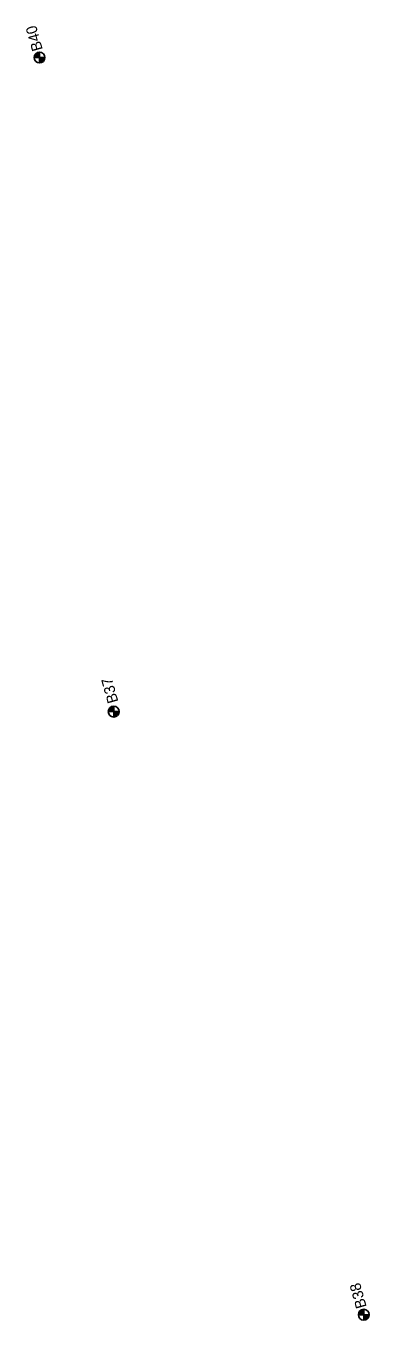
# Model space of a CAD drawing. Extents: x 331323 to 388339, y 121519 to 205315.
# Drawn here: x 360857 to 361174, y 149239 to 150434 of the extents above; entities that cross this region are included whole.
import ezdxf

# ---------------------------------------------------------------- set-up
doc = ezdxf.new("R2010")
doc.units = 0
for name, color, linetype in [('E_SOIL_BORE1 [KAPUR_CADDS_LEVELS]', 7, 'Continuous'), ('E_SOIL_BORE2 [KAPUR_CADDS_LEVELS]', 7, 'Continuous'), ('P_MARK', 7, 'Continuous')]:
    doc.layers.add(name, color=color, linetype=linetype)

msp = doc.modelspace()

# ---------------------------------------------------------------- linework, layer by layer
at = {"layer": 'P_MARK'}
for p, q in [((360865, 150405), (360875, 150405)), ((360870, 150410), (360870, 150400)), ((360938.5, 149806.2), (360938.5, 149796.2)), ((360933.5, 149801.2), (360943.5, 149801.2)), ((361164.4, 149244.4), (361174.4, 149244.4)), ((361169.4, 149249.4), (361169.4, 149239.4))]:
    msp.add_line(p, q, dxfattribs=at)
for centre in [(360870, 150405), (360938.5, 149801.2), (361169.4, 149244.4)]:
    msp.add_circle(centre, 5, dxfattribs=at)
for centre, radius, start, end in [((360870, 150405), 4.5, 89.9869, 179.9869), ((360870, 150405), 4, 89.9869, 179.9869), ((360870, 150405), 3.5, 89.9869, 179.9869), ((360870, 150405), 3, 89.9869, 179.9869), ((360870, 150405), 2.5, 89.9869, 179.9869), ((360870, 150405), 2, 89.9869, 179.9869), ((360870, 150405), 1.5, 89.9869, 179.9869), ((360870, 150405), 1, 89.9869, 179.9869), ((360870, 150405), 0.5, 89.9869, 179.9869), ((360870, 150405), 4.5, 269.9869, 359.9869), ((360870, 150405), 4, 269.9869, 359.9869), ((360870, 150405), 3.5, 269.9869, 359.9869), ((360870, 150405), 3, 269.9869, 359.9869), ((360870, 150405), 2.5, 269.9869, 359.9869), ((360870, 150405), 2, 269.9869, 359.9869), ((360870, 150405), 1.5, 269.9869, 359.9869), ((360870, 150405), 1, 269.9869, 359.9869), ((360870, 150405), 0.5, 269.9869, 359.9869), ((360938.5, 149801.2), 4.5, 89.9869, 179.9869), ((360938.5, 149801.2), 4, 89.9869, 179.9869), ((360938.5, 149801.2), 3.5, 89.9869, 179.9869), ((360938.5, 149801.2), 3, 89.9869, 179.9869), ((360938.5, 149801.2), 2.5, 89.9869, 179.9869), ((360938.5, 149801.2), 2, 89.9869, 179.9869), ((360938.5, 149801.2), 1.5, 89.9869, 179.9869), ((360938.5, 149801.2), 1, 89.9869, 179.9869), ((360938.5, 149801.2), 0.5, 89.9869, 179.9869), ((360938.5, 149801.2), 4.5, 269.9869, 359.9869), ((360938.5, 149801.2), 4, 269.9869, 359.9869), ((360938.5, 149801.2), 3.5, 269.9869, 359.9869), ((360938.5, 149801.2), 3, 269.9869, 359.9869), ((360938.5, 149801.2), 2.5, 269.9869, 359.9869), ((360938.5, 149801.2), 2, 269.9869, 359.9869), ((360938.5, 149801.2), 1.5, 269.9869, 359.9869), ((360938.5, 149801.2), 1, 269.9869, 359.9869), ((360938.5, 149801.2), 0.5, 269.9869, 359.9869), ((361169.4, 149244.4), 4.5, 89.9869, 179.9869), ((361169.4, 149244.4), 4, 89.9869, 179.9869), ((361169.4, 149244.4), 3.5, 89.9869, 179.9869), ((361169.4, 149244.4), 3, 89.9869, 179.9869), ((361169.4, 149244.4), 2.5, 89.9869, 179.9869), ((361169.4, 149244.4), 2, 89.9869, 179.9869), ((361169.4, 149244.4), 1.5, 89.9869, 179.9869), ((361169.4, 149244.4), 1, 89.9869, 179.9869), ((361169.4, 149244.4), 0.5, 89.9869, 179.9869), ((361169.4, 149244.4), 4.5, 269.9869, 359.9869), ((361169.4, 149244.4), 4, 269.9869, 359.9869), ((361169.4, 149244.4), 3.5, 269.9869, 359.9869), ((361169.4, 149244.4), 3, 269.9869, 359.9869), ((361169.4, 149244.4), 2.5, 269.9869, 359.9869), ((361169.4, 149244.4), 2, 269.9869, 359.9869), ((361169.4, 149244.4), 1.5, 269.9869, 359.9869), ((361169.4, 149244.4), 1, 269.9869, 359.9869), ((361169.4, 149244.4), 0.5, 269.9869, 359.9869)]:
    msp.add_arc(centre, radius, start, end, dxfattribs=at)

# ---------------------------------------------------------------- texts
at = {"layer": 'E_SOIL_BORE1 [KAPUR_CADDS_LEVELS]'}
for s, p in [('B40', (360873.1, 150412.5)), ('B37', (360942.9, 149810.5))]:
    msp.add_text(s, height=10, rotation=105.7466, dxfattribs=at).set_placement(p)
at = {"layer": 'E_SOIL_BORE2 [KAPUR_CADDS_LEVELS]'}
msp.add_text('B38', height=10, rotation=105.7466, dxfattribs=at).set_placement((361172.2, 149251.8))

doc.saveas('drawing.dxf')
